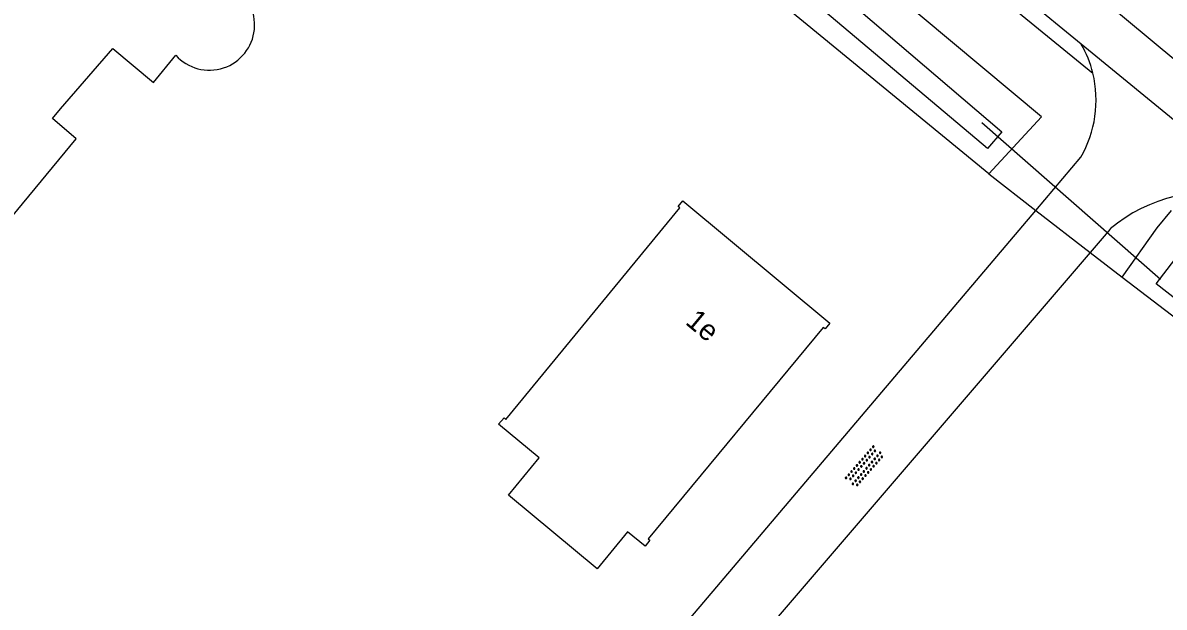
# Model space of a CAD drawing. Extents: x 136000 to 141000, y 400494 to 402006.
# Drawn here: x 137340.1 to 137395.2, y 401801.4 to 401829.6 of the extents above; entities that cross this region are included whole.
import ezdxf

# ---------------------------------------------------------------- set-up
doc = ezdxf.new("R2010")
doc.units = 0
for name, color, linetype in [('gg-afsc-erfafscheiding', 7, 'Continuous'), ('gg-anno-huisnummerreeks BGT', 7, 'Continuous'), ('gg-bbg-hoofdgebouw', 7, 'Continuous'), ('gg-knt-onverhard', 7, 'Continuous'), ('gg-knt-verharding', 7, 'Continuous'), ('gg-knt-verharding nz', 7, 'Continuous'), ('gg-kntw-bovenkant insteek waterloop', 7, 'Continuous'), ('gg-kntw-waterlijn', 7, 'Continuous'), ('gg-kwrk-duiker nz buis', 7, 'Continuous'), ('gt-grn-groengrens', 7, 'Continuous'), ('gt-symb-overige verharding', 7, 'Continuous')]:
    doc.layers.add(name, color=color, linetype=linetype)

# ---------------------------------------------------------------- blocks, each defined once
blk = doc.blocks.new('gt0-OVH')
at = {"layer": 'gt-symb-overige verharding'}
for points in [[(-0.972, 0.298), (-0.967, 0.308), (-0.965, 0.319), (-0.966, 0.33), (-0.971, 0.34), (-0.978, 0.348), (-0.988, 0.353), (-0.999, 0.355), (-1.01, 0.354), (-1.02, 0.349), (-1.028, 0.342), (-1.033, 0.332), (-1.035, 0.321), (-1.034, 0.31), (-1.029, 0.3), (-1.022, 0.292), (-1.012, 0.287), (-1.001, 0.285), (-0.99, 0.286), (-0.98, 0.291)], [(-0.872, 0.106), (-0.867, 0.116), (-0.865, 0.126), (-0.866, 0.137), (-0.871, 0.147), (-0.878, 0.156), (-0.888, 0.161), (-0.899, 0.163), (-0.91, 0.162), (-0.92, 0.157), (-0.928, 0.15), (-0.933, 0.14), (-0.935, 0.129), (-0.934, 0.118), (-0.929, 0.108), (-0.922, 0.1), (-0.912, 0.095), (-0.901, 0.092), (-0.89, 0.094), (-0.88, 0.098)], [(-0.772, 0.298), (-0.767, 0.308), (-0.765, 0.319), (-0.766, 0.33), (-0.771, 0.34), (-0.778, 0.348), (-0.788, 0.353), (-0.799, 0.355), (-0.81, 0.354), (-0.82, 0.349), (-0.828, 0.342), (-0.833, 0.332), (-0.835, 0.321), (-0.834, 0.31), (-0.829, 0.3), (-0.822, 0.292), (-0.812, 0.287), (-0.801, 0.285), (-0.79, 0.286), (-0.78, 0.291)], [(-0.672, 0.106), (-0.667, 0.116), (-0.665, 0.126), (-0.666, 0.137), (-0.671, 0.147), (-0.678, 0.156), (-0.688, 0.161), (-0.699, 0.163), (-0.71, 0.162), (-0.72, 0.157), (-0.728, 0.15), (-0.733, 0.14), (-0.735, 0.129), (-0.734, 0.118), (-0.729, 0.108), (-0.722, 0.1), (-0.712, 0.095), (-0.701, 0.092), (-0.69, 0.094), (-0.68, 0.098)], [(-0.572, 0.298), (-0.567, 0.308), (-0.565, 0.319), (-0.566, 0.33), (-0.571, 0.34), (-0.578, 0.348), (-0.588, 0.353), (-0.599, 0.355), (-0.61, 0.354), (-0.62, 0.349), (-0.628, 0.342), (-0.633, 0.332), (-0.635, 0.321), (-0.634, 0.31), (-0.629, 0.3), (-0.622, 0.292), (-0.612, 0.287), (-0.601, 0.285), (-0.59, 0.286), (-0.58, 0.291)], [(-0.472, 0.106), (-0.467, 0.116), (-0.465, 0.126), (-0.466, 0.137), (-0.471, 0.147), (-0.478, 0.156), (-0.488, 0.161), (-0.499, 0.163), (-0.51, 0.162), (-0.52, 0.157), (-0.528, 0.15), (-0.533, 0.14), (-0.535, 0.129), (-0.534, 0.118), (-0.529, 0.108), (-0.522, 0.1), (-0.512, 0.095), (-0.501, 0.092), (-0.49, 0.094), (-0.48, 0.098)], [(-0.372, 0.298), (-0.367, 0.308), (-0.365, 0.319), (-0.366, 0.33), (-0.371, 0.34), (-0.378, 0.348), (-0.388, 0.353), (-0.399, 0.355), (-0.41, 0.354), (-0.42, 0.349), (-0.428, 0.342), (-0.433, 0.332), (-0.435, 0.321), (-0.434, 0.31), (-0.429, 0.3), (-0.422, 0.292), (-0.412, 0.287), (-0.401, 0.285), (-0.39, 0.286), (-0.38, 0.291)], [(-0.272, 0.106), (-0.267, 0.116), (-0.265, 0.126), (-0.266, 0.137), (-0.271, 0.147), (-0.278, 0.156), (-0.288, 0.161), (-0.299, 0.163), (-0.31, 0.162), (-0.32, 0.157), (-0.328, 0.15), (-0.333, 0.14), (-0.335, 0.129), (-0.334, 0.118), (-0.329, 0.108), (-0.322, 0.1), (-0.312, 0.095), (-0.301, 0.092), (-0.29, 0.094), (-0.28, 0.098)], [(-0.172, 0.298), (-0.167, 0.308), (-0.165, 0.319), (-0.166, 0.33), (-0.171, 0.34), (-0.178, 0.348), (-0.188, 0.353), (-0.199, 0.355), (-0.21, 0.354), (-0.22, 0.349), (-0.228, 0.342), (-0.233, 0.332), (-0.235, 0.321), (-0.234, 0.31), (-0.229, 0.3), (-0.222, 0.292), (-0.212, 0.287), (-0.201, 0.285), (-0.19, 0.286), (-0.18, 0.291)], [(-0.072, 0.106), (-0.067, 0.116), (-0.065, 0.126), (-0.066, 0.137), (-0.071, 0.147), (-0.078, 0.156), (-0.088, 0.161), (-0.099, 0.163), (-0.11, 0.162), (-0.12, 0.157), (-0.128, 0.15), (-0.133, 0.14), (-0.135, 0.129), (-0.134, 0.118), (-0.129, 0.108), (-0.122, 0.1), (-0.112, 0.095), (-0.101, 0.092), (-0.09, 0.094), (-0.08, 0.098)], [(0.028, 0.298), (0.033, 0.308), (0.035, 0.319), (0.034, 0.33), (0.029, 0.34), (0.022, 0.348), (0.012, 0.353), (0.001, 0.355), (-0.01, 0.354), (-0.02, 0.349), (-0.028, 0.342), (-0.033, 0.332), (-0.035, 0.321), (-0.034, 0.31), (-0.029, 0.3), (-0.022, 0.292), (-0.012, 0.287), (-0.001, 0.285), (0.01, 0.286), (0.02, 0.291)], [(0.128, 0.106), (0.133, 0.116), (0.135, 0.126), (0.134, 0.137), (0.129, 0.147), (0.122, 0.156), (0.112, 0.161), (0.101, 0.163), (0.09, 0.162), (0.08, 0.157), (0.072, 0.15), (0.067, 0.14), (0.065, 0.129), (0.066, 0.118), (0.071, 0.108), (0.078, 0.1), (0.088, 0.095), (0.099, 0.092), (0.11, 0.094), (0.12, 0.098)], [(0.228, 0.298), (0.233, 0.308), (0.235, 0.319), (0.234, 0.33), (0.229, 0.34), (0.222, 0.348), (0.212, 0.353), (0.201, 0.355), (0.19, 0.354), (0.18, 0.349), (0.172, 0.342), (0.167, 0.332), (0.165, 0.321), (0.166, 0.31), (0.171, 0.3), (0.178, 0.292), (0.188, 0.287), (0.199, 0.285), (0.21, 0.286), (0.22, 0.291)], [(0.328, 0.106), (0.333, 0.116), (0.335, 0.126), (0.334, 0.137), (0.329, 0.147), (0.322, 0.156), (0.312, 0.161), (0.301, 0.163), (0.29, 0.162), (0.28, 0.157), (0.272, 0.15), (0.267, 0.14), (0.265, 0.129), (0.266, 0.118), (0.271, 0.108), (0.278, 0.1), (0.288, 0.095), (0.299, 0.092), (0.31, 0.094), (0.32, 0.098)], [(0.428, 0.298), (0.433, 0.308), (0.435, 0.319), (0.434, 0.33), (0.429, 0.34), (0.422, 0.348), (0.412, 0.353), (0.401, 0.355), (0.39, 0.354), (0.38, 0.349), (0.372, 0.342), (0.367, 0.332), (0.365, 0.321), (0.366, 0.31), (0.371, 0.3), (0.378, 0.292), (0.388, 0.287), (0.399, 0.285), (0.41, 0.286), (0.42, 0.291)], [(0.528, 0.106), (0.533, 0.116), (0.535, 0.126), (0.534, 0.137), (0.529, 0.147), (0.522, 0.156), (0.512, 0.161), (0.501, 0.163), (0.49, 0.162), (0.48, 0.157), (0.472, 0.15), (0.467, 0.14), (0.465, 0.129), (0.466, 0.118), (0.471, 0.108), (0.478, 0.1), (0.488, 0.095), (0.499, 0.092), (0.51, 0.094), (0.52, 0.098)], [(0.628, 0.298), (0.633, 0.308), (0.635, 0.319), (0.634, 0.33), (0.629, 0.34), (0.622, 0.348), (0.612, 0.353), (0.601, 0.355), (0.59, 0.354), (0.58, 0.349), (0.572, 0.342), (0.567, 0.332), (0.565, 0.321), (0.566, 0.31), (0.571, 0.3), (0.578, 0.292), (0.588, 0.287), (0.599, 0.285), (0.61, 0.286), (0.62, 0.291)], [(0.728, 0.106), (0.733, 0.116), (0.735, 0.126), (0.734, 0.137), (0.729, 0.147), (0.722, 0.156), (0.712, 0.161), (0.701, 0.163), (0.69, 0.162), (0.68, 0.157), (0.672, 0.15), (0.667, 0.14), (0.665, 0.129), (0.666, 0.118), (0.671, 0.108), (0.678, 0.1), (0.688, 0.095), (0.699, 0.092), (0.71, 0.094), (0.72, 0.098)], [(0.828, 0.298), (0.833, 0.308), (0.835, 0.319), (0.834, 0.33), (0.829, 0.34), (0.822, 0.348), (0.812, 0.353), (0.801, 0.355), (0.79, 0.354), (0.78, 0.349), (0.772, 0.342), (0.767, 0.332), (0.765, 0.321), (0.766, 0.31), (0.771, 0.3), (0.778, 0.292), (0.788, 0.287), (0.799, 0.285), (0.81, 0.286), (0.82, 0.291)], [(0.928, 0.106), (0.933, 0.116), (0.935, 0.126), (0.934, 0.137), (0.929, 0.147), (0.922, 0.156), (0.912, 0.161), (0.901, 0.163), (0.89, 0.162), (0.88, 0.157), (0.872, 0.15), (0.867, 0.14), (0.865, 0.129), (0.866, 0.118), (0.871, 0.108), (0.878, 0.1), (0.888, 0.095), (0.899, 0.092), (0.91, 0.094), (0.92, 0.098)], [(1.028, 0.298), (1.033, 0.308), (1.035, 0.319), (1.034, 0.33), (1.029, 0.34), (1.022, 0.348), (1.012, 0.353), (1.001, 0.355), (0.99, 0.354), (0.98, 0.349), (0.972, 0.342), (0.967, 0.332), (0.965, 0.321), (0.966, 0.31), (0.971, 0.3), (0.978, 0.292), (0.988, 0.287), (0.999, 0.285), (1.01, 0.286), (1.02, 0.291)], [(-0.972, -0.142), (-0.967, -0.132), (-0.965, -0.121), (-0.966, -0.11), (-0.971, -0.1), (-0.978, -0.092), (-0.988, -0.087), (-0.999, -0.085), (-1.01, -0.086), (-1.02, -0.091), (-1.028, -0.098), (-1.033, -0.108), (-1.035, -0.119), (-1.034, -0.13), (-1.029, -0.14), (-1.022, -0.148), (-1.012, -0.153), (-1.001, -0.155), (-0.99, -0.154), (-0.98, -0.149)], [(-0.872, -0.334), (-0.867, -0.324), (-0.865, -0.314), (-0.866, -0.303), (-0.871, -0.293), (-0.878, -0.284), (-0.888, -0.279), (-0.899, -0.277), (-0.91, -0.278), (-0.92, -0.283), (-0.928, -0.29), (-0.933, -0.3), (-0.935, -0.311), (-0.934, -0.322), (-0.929, -0.332), (-0.922, -0.34), (-0.912, -0.345), (-0.901, -0.348), (-0.89, -0.346), (-0.88, -0.342)], [(-0.772, -0.142), (-0.767, -0.132), (-0.765, -0.121), (-0.766, -0.11), (-0.771, -0.1), (-0.778, -0.092), (-0.788, -0.087), (-0.799, -0.085), (-0.81, -0.086), (-0.82, -0.091), (-0.828, -0.098), (-0.833, -0.108), (-0.835, -0.119), (-0.834, -0.13), (-0.829, -0.14), (-0.822, -0.148), (-0.812, -0.153), (-0.801, -0.155), (-0.79, -0.154), (-0.78, -0.149)], [(-0.672, -0.334), (-0.667, -0.324), (-0.665, -0.314), (-0.666, -0.303), (-0.671, -0.293), (-0.678, -0.284), (-0.688, -0.279), (-0.699, -0.277), (-0.71, -0.278), (-0.72, -0.283), (-0.728, -0.29), (-0.733, -0.3), (-0.735, -0.311), (-0.734, -0.322), (-0.729, -0.332), (-0.722, -0.34), (-0.712, -0.345), (-0.701, -0.348), (-0.69, -0.346), (-0.68, -0.342)], [(-0.572, -0.142), (-0.567, -0.132), (-0.565, -0.121), (-0.566, -0.11), (-0.571, -0.1), (-0.578, -0.092), (-0.588, -0.087), (-0.599, -0.085), (-0.61, -0.086), (-0.62, -0.091), (-0.628, -0.098), (-0.633, -0.108), (-0.635, -0.119), (-0.634, -0.13), (-0.629, -0.14), (-0.622, -0.148), (-0.612, -0.153), (-0.601, -0.155), (-0.59, -0.154), (-0.58, -0.149)], [(-0.472, -0.334), (-0.467, -0.324), (-0.465, -0.314), (-0.466, -0.303), (-0.471, -0.293), (-0.478, -0.284), (-0.488, -0.279), (-0.499, -0.277), (-0.51, -0.278), (-0.52, -0.283), (-0.528, -0.29), (-0.533, -0.3), (-0.535, -0.311), (-0.534, -0.322), (-0.529, -0.332), (-0.522, -0.34), (-0.512, -0.345), (-0.501, -0.348), (-0.49, -0.346), (-0.48, -0.342)], [(-0.372, -0.142), (-0.367, -0.132), (-0.365, -0.121), (-0.366, -0.11), (-0.371, -0.1), (-0.378, -0.092), (-0.388, -0.087), (-0.399, -0.085), (-0.41, -0.086), (-0.42, -0.091), (-0.428, -0.098), (-0.433, -0.108), (-0.435, -0.119), (-0.434, -0.13), (-0.429, -0.14), (-0.422, -0.148), (-0.412, -0.153), (-0.401, -0.155), (-0.39, -0.154), (-0.38, -0.149)], [(-0.272, -0.334), (-0.267, -0.324), (-0.265, -0.314), (-0.266, -0.303), (-0.271, -0.293), (-0.278, -0.284), (-0.288, -0.279), (-0.299, -0.277), (-0.31, -0.278), (-0.32, -0.283), (-0.328, -0.29), (-0.333, -0.3), (-0.335, -0.311), (-0.334, -0.322), (-0.329, -0.332), (-0.322, -0.34), (-0.312, -0.345), (-0.301, -0.348), (-0.29, -0.346), (-0.28, -0.342)], [(-0.172, -0.142), (-0.167, -0.132), (-0.165, -0.121), (-0.166, -0.11), (-0.171, -0.1), (-0.178, -0.092), (-0.188, -0.087), (-0.199, -0.085), (-0.21, -0.086), (-0.22, -0.091), (-0.228, -0.098), (-0.233, -0.108), (-0.235, -0.119), (-0.234, -0.13), (-0.229, -0.14), (-0.222, -0.148), (-0.212, -0.153), (-0.201, -0.155), (-0.19, -0.154), (-0.18, -0.149)], [(-0.072, -0.334), (-0.067, -0.324), (-0.065, -0.314), (-0.066, -0.303), (-0.071, -0.293), (-0.078, -0.284), (-0.088, -0.279), (-0.099, -0.277), (-0.11, -0.278), (-0.12, -0.283), (-0.128, -0.29), (-0.133, -0.3), (-0.135, -0.311), (-0.134, -0.322), (-0.129, -0.332), (-0.122, -0.34), (-0.112, -0.345), (-0.101, -0.348), (-0.09, -0.346), (-0.08, -0.342)], [(0.028, -0.142), (0.033, -0.132), (0.035, -0.121), (0.034, -0.11), (0.029, -0.1), (0.022, -0.092), (0.012, -0.087), (0.001, -0.085), (-0.01, -0.086), (-0.02, -0.091), (-0.028, -0.098), (-0.033, -0.108), (-0.035, -0.119), (-0.034, -0.13), (-0.029, -0.14), (-0.022, -0.148), (-0.012, -0.153), (-0.001, -0.155), (0.01, -0.154), (0.02, -0.149)], [(0.128, -0.334), (0.133, -0.324), (0.135, -0.314), (0.134, -0.303), (0.129, -0.293), (0.122, -0.284), (0.112, -0.279), (0.101, -0.277), (0.09, -0.278), (0.08, -0.283), (0.072, -0.29), (0.067, -0.3), (0.065, -0.311), (0.066, -0.322), (0.071, -0.332), (0.078, -0.34), (0.088, -0.345), (0.099, -0.348), (0.11, -0.346), (0.12, -0.342)], [(0.228, -0.142), (0.233, -0.132), (0.235, -0.121), (0.234, -0.11), (0.229, -0.1), (0.222, -0.092), (0.212, -0.087), (0.201, -0.085), (0.19, -0.086), (0.18, -0.091), (0.172, -0.098), (0.167, -0.108), (0.165, -0.119), (0.166, -0.13), (0.171, -0.14), (0.178, -0.148), (0.188, -0.153), (0.199, -0.155), (0.21, -0.154), (0.22, -0.149)], [(0.328, -0.334), (0.333, -0.324), (0.335, -0.314), (0.334, -0.303), (0.329, -0.293), (0.322, -0.284), (0.312, -0.279), (0.301, -0.277), (0.29, -0.278), (0.28, -0.283), (0.272, -0.29), (0.267, -0.3), (0.265, -0.311), (0.266, -0.322), (0.271, -0.332), (0.278, -0.34), (0.288, -0.345), (0.299, -0.348), (0.31, -0.346), (0.32, -0.342)], [(0.428, -0.142), (0.433, -0.132), (0.435, -0.121), (0.434, -0.11), (0.429, -0.1), (0.422, -0.092), (0.412, -0.087), (0.401, -0.085), (0.39, -0.086), (0.38, -0.091), (0.372, -0.098), (0.367, -0.108), (0.365, -0.119), (0.366, -0.13), (0.371, -0.14), (0.378, -0.148), (0.388, -0.153), (0.399, -0.155), (0.41, -0.154), (0.42, -0.149)], [(0.528, -0.334), (0.533, -0.324), (0.535, -0.314), (0.534, -0.303), (0.529, -0.293), (0.522, -0.284), (0.512, -0.279), (0.501, -0.277), (0.49, -0.278), (0.48, -0.283), (0.472, -0.29), (0.467, -0.3), (0.465, -0.311), (0.466, -0.322), (0.471, -0.332), (0.478, -0.34), (0.488, -0.345), (0.499, -0.348), (0.51, -0.346), (0.52, -0.342)], [(0.628, -0.142), (0.633, -0.132), (0.635, -0.121), (0.634, -0.11), (0.629, -0.1), (0.622, -0.092), (0.612, -0.087), (0.601, -0.085), (0.59, -0.086), (0.58, -0.091), (0.572, -0.098), (0.567, -0.108), (0.565, -0.119), (0.566, -0.13), (0.571, -0.14), (0.578, -0.148), (0.588, -0.153), (0.599, -0.155), (0.61, -0.154), (0.62, -0.149)], [(0.728, -0.334), (0.733, -0.324), (0.735, -0.314), (0.734, -0.303), (0.729, -0.293), (0.722, -0.284), (0.712, -0.279), (0.701, -0.277), (0.69, -0.278), (0.68, -0.283), (0.672, -0.29), (0.667, -0.3), (0.665, -0.311), (0.666, -0.322), (0.671, -0.332), (0.678, -0.34), (0.688, -0.345), (0.699, -0.348), (0.71, -0.346), (0.72, -0.342)], [(0.828, -0.142), (0.833, -0.132), (0.835, -0.121), (0.834, -0.11), (0.829, -0.1), (0.822, -0.092), (0.812, -0.087), (0.801, -0.085), (0.79, -0.086), (0.78, -0.091), (0.772, -0.098), (0.767, -0.108), (0.765, -0.119), (0.766, -0.13), (0.771, -0.14), (0.778, -0.148), (0.788, -0.153), (0.799, -0.155), (0.81, -0.154), (0.82, -0.149)], [(0.928, -0.334), (0.933, -0.324), (0.935, -0.314), (0.934, -0.303), (0.929, -0.293), (0.922, -0.284), (0.912, -0.279), (0.901, -0.277), (0.89, -0.278), (0.88, -0.283), (0.872, -0.29), (0.867, -0.3), (0.865, -0.311), (0.866, -0.322), (0.871, -0.332), (0.878, -0.34), (0.888, -0.345), (0.899, -0.348), (0.91, -0.346), (0.92, -0.342)], [(1.028, -0.142), (1.033, -0.132), (1.035, -0.121), (1.034, -0.11), (1.029, -0.1), (1.022, -0.092), (1.012, -0.087), (1.001, -0.085), (0.99, -0.086), (0.98, -0.091), (0.972, -0.098), (0.967, -0.108), (0.965, -0.119), (0.966, -0.13), (0.971, -0.14), (0.978, -0.148), (0.988, -0.153), (0.999, -0.155), (1.01, -0.154), (1.02, -0.149)]]:
    blk.add_lwpolyline(points, close=True, dxfattribs=at)

msp = doc.modelspace()

# ---------------------------------------------------------------- linework, layer by layer
at = {"layer": 'gg-afsc-erfafscheiding'}
msp.add_line((137389.005, 401820.562), (137391.627, 401818.531), dxfattribs=at)
at = {"layer": 'gg-bbg-hoofdgebouw'}
for points in [[(137350.165, 401831.419), (137353.94, 401835.98), (137353.374, 401836.458), (137353.627, 401837.27), (137351.659, 401838.899), (137350.9, 401838.5), (137347.156, 401841.602), (137346.741, 401841.117), (137346.237, 401841.518), (137344.611, 401839.606), (137344.199, 401839.956), (137340.051, 401834.97), (137340.357, 401834.68), (137338.961, 401832.964), (137339.634, 401832.417), (137333.593, 401825.158), (137339.533, 401820.24), (137342.646, 401824.022), (137341.505, 401824.992), (137341.9, 401825.466), (137344.425, 401828.37), (137346.38, 401826.744), (137347.466, 401828.049)], [(137379.056, 401815.12), (137378.824, 401814.838), (137378.739, 401814.908), (137370.279, 401804.704), (137370.364, 401804.634), (137370.129, 401804.351), (137369.29, 401805.043), (137367.815, 401803.249), (137363.529, 401806.804), (137365.01, 401808.61), (137363.046, 401810.241), (137363.331, 401810.54), (137363.411, 401810.464), (137371.81, 401820.677), (137371.732, 401820.742), (137371.957, 401821.017), (137379.056, 401815.12)]]:
    msp.add_lwpolyline(points, dxfattribs=at)
msp.add_arc((137349.086, 401829.517), 2.186, 222.1874, 60.4308, dxfattribs=at)
at = {"layer": 'gg-knt-onverhard'}
for p, q in [((137389.005, 401820.562), (137391.179, 401823.126)), ((137363.968, 401791.03), (137389.005, 401820.562)), ((137392.596, 401819.662), (137391.627, 401818.531)), ((137391.627, 401818.531), (137366.347, 401789.035))]:
    msp.add_line(p, q, dxfattribs=at)
for centre, radius, start, end in [((137386.445, 401825.895), 5.47, 13.6702, 29.5381), ((137386.417, 401825.88), 5.501, 329.9625, 13.7575), ((137397.524, 401813.8), 7.659, 76.7335, 130.0531)]:
    msp.add_arc(centre, radius, start, end, dxfattribs=at)
at = {"layer": 'gg-knt-verharding'}
for p, q in [((137391.204, 401828.592), (137373.672, 401842.93)), ((137400.744, 401820.749), (137391.204, 401828.592))]:
    msp.add_line(p, q, dxfattribs=at)
at = {"layer": 'gg-knt-verharding nz'}
msp.add_lwpolyline([(137402.156, 401822.472), (137390.812, 401831.915), (137378.76, 401841.761), (137366.082, 401851.329), (137361.803, 401853.845)], dxfattribs=at)
at = {"layer": 'gg-kntw-bovenkant insteek waterloop'}
for p, q in [((137386.732, 401822.323), (137350.262, 401852.255)), ((137393.173, 401817.333), (137440.946, 401780.875))]:
    msp.add_line(p, q, dxfattribs=at)
for points in [[(137386.732, 401822.323), (137389.282, 401825.075), (137352.844, 401855.518), (137351.199, 401854.991), (137349.941, 401853.725), (137350.262, 401852.255)], [(137393.173, 401817.333), (137394.862, 401819.72), (137395.562, 401820.548)]]:
    msp.add_lwpolyline(points, dxfattribs=at)
at = {"layer": 'gg-kntw-waterlijn'}
for points in [[(137352.918, 401853.362), (137362.195, 401845.845), (137387.363, 401824.357), (137386.678, 401823.555), (137357.809, 401847.87), (137351.976, 401852.351), (137352.918, 401853.362)], [(137444.405, 401779.866), (137434.073, 401787.294), (137424.236, 401794.366), (137412.411, 401803.276), (137399.464, 401813.386), (137394.822, 401817.01), (137395.714, 401818.189)]]:
    msp.add_lwpolyline(points, dxfattribs=at)
at = {"layer": 'gg-kwrk-duiker nz buis'}
msp.add_line((137386.398, 401824.803), (137395.023, 401817.239), dxfattribs=at)
at = {"layer": 'gt-grn-groengrens'}
for p, q in [((137386.732, 401822.323), (137389.005, 401820.562)), ((137391.627, 401818.531), (137393.173, 401817.333))]:
    msp.add_line(p, q, dxfattribs=at)
msp.add_lwpolyline([(137351.787, 401856.688), (137356.191, 401853.032), (137360.008, 401850.786), (137362.701, 401849.687), (137365.724, 401847.928), (137370.671, 401844.411), (137391.76, 401827.188)], dxfattribs=at)

# ---------------------------------------------------------------- block references
at = {"layer": 'gt-symb-overige verharding', "rotation": 48.85180488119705}
msp.add_blockref('gt0-OVH', (137380.739, 401808.188), dxfattribs=at)

# ---------------------------------------------------------------- texts
at = {"layer": 'gg-anno-huisnummerreeks BGT'}
msp.add_text('1e', height=1, rotation=320.3, dxfattribs=at).set_placement((137372.033, 401815.103))

doc.saveas('drawing.dxf')
